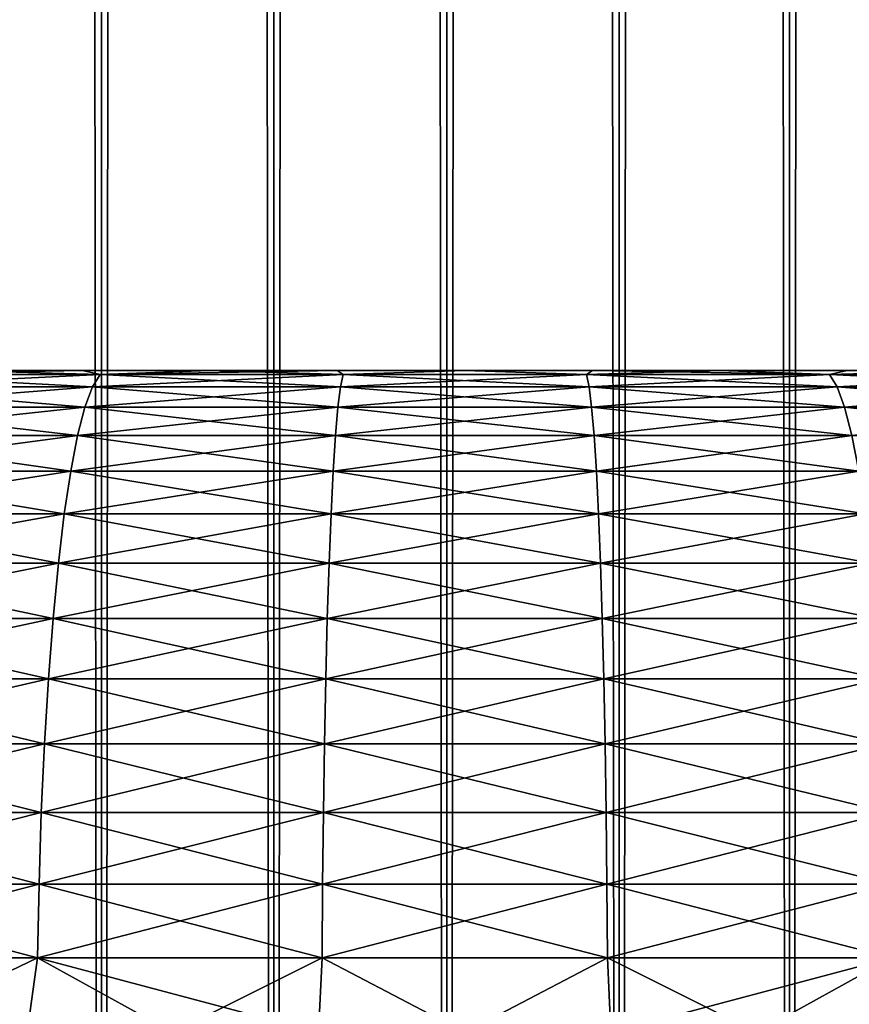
# Model space of a CAD drawing. Header units: millimetres. Extents: x -298 to 740, y 1361 to 2368.
# Tile 431 of 656: x -175.62 to -174.4, y 1452.17 to 1453.62. Entities that reach past the tile are written whole.
import ezdxf

# ---------------------------------------------------------------- set-up
doc = ezdxf.new("R2010")
doc.units = ezdxf.units.MM
doc.header["$LTSCALE"] = 33.374815
for name, color, linetype in [('162', 7, 'CONTINUOUS'), ('163', 7, 'CONTINUOUS'), ('166', 7, 'CONTINUOUS'), ('176', 7, 'CONTINUOUS'), ('177', 7, 'CONTINUOUS')]:
    doc.layers.add(name, color=color, linetype=linetype)

msp = doc.modelspace()

# ---------------------------------------------------------------- linework, layer by layer
at = {"layer": '162', "color": 7, "linetype": 'CONTINUOUS'}
for points in [[(-175.5045, 1663.4366, 2.9757), (-175.7555, 1663.4366, 2.9327), (-175.5045, 1445.4366, 2.9757), (-175.5045, 1663.4366, 2.9757)], [(-175.5045, 1445.4366, 2.9757), (-175.7555, 1663.4366, 2.9327), (-175.7555, 1445.4366, 2.9327), (-175.5045, 1445.4366, 2.9757)], [(-175.2508, 1663.4366, 2.9973), (-175.5045, 1663.4366, 2.9757), (-175.2508, 1445.4366, 2.9973), (-175.2508, 1663.4366, 2.9973)], [(-175.2508, 1445.4366, 2.9973), (-175.5045, 1663.4366, 2.9757), (-175.5045, 1445.4366, 2.9757), (-175.2508, 1445.4366, 2.9973)], [(-174.9961, 1663.4366, 2.9973), (-175.2508, 1663.4366, 2.9973), (-174.9961, 1445.4366, 2.9973), (-174.9961, 1663.4366, 2.9973)], [(-174.9961, 1445.4366, 2.9973), (-175.2508, 1663.4366, 2.9973), (-175.2508, 1445.4366, 2.9973), (-174.9961, 1445.4366, 2.9973)], [(-174.7424, 1663.4366, 2.9757), (-174.9961, 1663.4366, 2.9973), (-174.7424, 1445.4366, 2.9757), (-174.7424, 1663.4366, 2.9757)], [(-174.7424, 1445.4366, 2.9757), (-174.9961, 1663.4366, 2.9973), (-174.9961, 1445.4366, 2.9973), (-174.7424, 1445.4366, 2.9757)], [(-174.4914, 1663.4366, 2.9327), (-174.7424, 1663.4366, 2.9757), (-174.4914, 1445.4366, 2.9327), (-174.4914, 1663.4366, 2.9327)], [(-174.4914, 1445.4366, 2.9327), (-174.7424, 1663.4366, 2.9757), (-174.7424, 1445.4366, 2.9757), (-174.4914, 1445.4366, 2.9327)], [(-174.245, 1663.4366, 2.8685), (-174.4914, 1663.4366, 2.9327), (-174.245, 1445.4366, 2.8685), (-174.245, 1663.4366, 2.8685)], [(-174.245, 1445.4366, 2.8685), (-174.4914, 1663.4366, 2.9327), (-174.4914, 1445.4366, 2.9327), (-174.245, 1445.4366, 2.8685)]]:
    msp.add_3dface(points, dxfattribs=at)
at = {"layer": '163', "color": 7, "linetype": 'CONTINUOUS'}
for points in [[(-175.7555, 1663.4366, -2.9327), (-175.5045, 1663.4366, -2.9757), (-175.7555, 1445.4366, -2.9327), (-175.7555, 1663.4366, -2.9327)], [(-175.7555, 1445.4366, -2.9327), (-175.5045, 1663.4366, -2.9757), (-175.5045, 1445.4366, -2.9757), (-175.7555, 1445.4366, -2.9327)], [(-175.5045, 1663.4366, -2.9757), (-175.2508, 1663.4366, -2.9973), (-175.5045, 1445.4366, -2.9757), (-175.5045, 1663.4366, -2.9757)], [(-175.5045, 1445.4366, -2.9757), (-175.2508, 1663.4366, -2.9973), (-175.2508, 1445.4366, -2.9973), (-175.5045, 1445.4366, -2.9757)], [(-175.2508, 1663.4366, -2.9973), (-174.9961, 1663.4366, -2.9973), (-175.2508, 1445.4366, -2.9973), (-175.2508, 1663.4366, -2.9973)], [(-175.2508, 1445.4366, -2.9973), (-174.9961, 1663.4366, -2.9973), (-174.9961, 1445.4366, -2.9973), (-175.2508, 1445.4366, -2.9973)], [(-174.9961, 1663.4366, -2.9973), (-174.7424, 1663.4366, -2.9757), (-174.9961, 1445.4366, -2.9973), (-174.9961, 1663.4366, -2.9973)], [(-174.9961, 1445.4366, -2.9973), (-174.7424, 1663.4366, -2.9757), (-174.7424, 1445.4366, -2.9757), (-174.9961, 1445.4366, -2.9973)], [(-174.7424, 1663.4366, -2.9757), (-174.4914, 1663.4366, -2.9327), (-174.7424, 1445.4366, -2.9757), (-174.7424, 1663.4366, -2.9757)], [(-174.7424, 1445.4366, -2.9757), (-174.4914, 1663.4366, -2.9327), (-174.4914, 1445.4366, -2.9327), (-174.7424, 1445.4366, -2.9757)], [(-174.4914, 1663.4366, -2.9327), (-174.245, 1663.4366, -2.8685), (-174.4914, 1445.4366, -2.9327), (-174.4914, 1663.4366, -2.9327)], [(-174.4914, 1445.4366, -2.9327), (-174.245, 1663.4366, -2.8685), (-174.245, 1445.4366, -2.8685), (-174.4914, 1445.4366, -2.9327)]]:
    msp.add_3dface(points, dxfattribs=at)
at = {"layer": '166', "color": 7, "linetype": 'CONTINUOUS'}
for points in [[(-177.6435, 1453.1, -4.2555), (-177.8008, 1453.1, -4.1525), (-175.3038, 1453.1, -4.2457), (-177.6435, 1453.1, -4.2555)], [(-175.3038, 1453.1, -4.2457), (-177.8008, 1453.1, -4.1525), (-175.6358, 1453.1, -4.2064), (-175.3038, 1453.1, -4.2457)], [(-177.4826, 1453.1, -4.3525), (-177.6435, 1453.1, -4.2555), (-172.4566, 1453.1, -4.3525), (-177.4826, 1453.1, -4.3525)], [(-172.4566, 1453.1, -4.3525), (-177.6435, 1453.1, -4.2555), (-174.9696, 1453.1, -4.2588), (-172.4566, 1453.1, -4.3525)], [(-174.9696, 1453.1, -4.2588), (-177.6435, 1453.1, -4.2555), (-175.3038, 1453.1, -4.2457), (-174.9696, 1453.1, -4.2588)], [(-177.6435, 1453.1, 4.2555), (-177.4826, 1453.1, 4.3525), (-174.9696, 1453.1, 4.2588), (-177.6435, 1453.1, 4.2555)], [(-175.6358, 1453.1, 4.2064), (-177.6435, 1453.1, 4.2555), (-175.3038, 1453.1, 4.2457), (-175.6358, 1453.1, 4.2064)], [(-175.3038, 1453.1, 4.2457), (-177.6435, 1453.1, 4.2555), (-174.9696, 1453.1, 4.2588), (-175.3038, 1453.1, 4.2457)], [(-177.3181, 1453.1, -4.4434), (-177.4826, 1453.1, -4.3525), (-172.6212, 1453.1, -4.4434), (-177.3181, 1453.1, -4.4434)], [(-172.6212, 1453.1, -4.4434), (-177.4826, 1453.1, -4.3525), (-172.4566, 1453.1, -4.3525), (-172.6212, 1453.1, -4.4434)], [(-172.4566, 1453.1, 4.3525), (-172.2957, 1453.1, 4.2555), (-177.4826, 1453.1, 4.3525), (-172.4566, 1453.1, 4.3525)], [(-177.4826, 1453.1, 4.3525), (-172.2957, 1453.1, 4.2555), (-174.9696, 1453.1, 4.2588), (-177.4826, 1453.1, 4.3525)], [(-177.3181, 1453.1, 4.4434), (-172.4566, 1453.1, 4.3525), (-177.4826, 1453.1, 4.3525), (-177.3181, 1453.1, 4.4434)], [(-177.1503, 1453.1, -4.5281), (-177.3181, 1453.1, -4.4434), (-172.789, 1453.1, -4.5281), (-177.1503, 1453.1, -4.5281)], [(-172.789, 1453.1, -4.5281), (-177.3181, 1453.1, -4.4434), (-172.6212, 1453.1, -4.4434), (-172.789, 1453.1, -4.5281)], [(-172.6212, 1453.1, 4.4434), (-172.4566, 1453.1, 4.3525), (-177.3181, 1453.1, 4.4434), (-172.6212, 1453.1, 4.4434)], [(-177.1503, 1453.1, 4.5281), (-172.6212, 1453.1, 4.4434), (-177.3181, 1453.1, 4.4434), (-177.1503, 1453.1, 4.5281)], [(-176.9794, 1453.1, -4.6065), (-177.1503, 1453.1, -4.5281), (-172.9598, 1453.1, -4.6065), (-176.9794, 1453.1, -4.6065)], [(-172.9598, 1453.1, -4.6065), (-177.1503, 1453.1, -4.5281), (-172.789, 1453.1, -4.5281), (-172.9598, 1453.1, -4.6065)], [(-172.789, 1453.1, 4.5281), (-172.6212, 1453.1, 4.4434), (-177.1503, 1453.1, 4.5281), (-172.789, 1453.1, 4.5281)], [(-176.9794, 1453.1, 4.6065), (-172.789, 1453.1, 4.5281), (-177.1503, 1453.1, 4.5281), (-176.9794, 1453.1, 4.6065)], [(-176.8058, 1453.1, -4.6784), (-176.9794, 1453.1, -4.6065), (-173.1334, 1453.1, -4.6784), (-176.8058, 1453.1, -4.6784)], [(-173.1334, 1453.1, -4.6784), (-176.9794, 1453.1, -4.6065), (-172.9598, 1453.1, -4.6065), (-173.1334, 1453.1, -4.6784)], [(-172.9598, 1453.1, 4.6065), (-172.789, 1453.1, 4.5281), (-176.9794, 1453.1, 4.6065), (-172.9598, 1453.1, 4.6065)], [(-176.8058, 1453.1, 4.6784), (-172.9598, 1453.1, 4.6065), (-176.9794, 1453.1, 4.6065), (-176.8058, 1453.1, 4.6784)], [(-176.6296, 1453.1, -4.7438), (-176.8058, 1453.1, -4.6784), (-173.3097, 1453.1, -4.7438), (-176.6296, 1453.1, -4.7438)], [(-173.3097, 1453.1, -4.7438), (-176.8058, 1453.1, -4.6784), (-173.1334, 1453.1, -4.6784), (-173.3097, 1453.1, -4.7438)], [(-173.1334, 1453.1, 4.6784), (-172.9598, 1453.1, 4.6065), (-176.8058, 1453.1, 4.6784), (-173.1334, 1453.1, 4.6784)], [(-176.6296, 1453.1, 4.7438), (-173.1334, 1453.1, 4.6784), (-176.8058, 1453.1, 4.6784), (-176.6296, 1453.1, 4.7438)], [(-176.451, 1453.1, -4.8026), (-176.6296, 1453.1, -4.7438), (-173.4882, 1453.1, -4.8026), (-176.451, 1453.1, -4.8026)], [(-173.4882, 1453.1, -4.8026), (-176.6296, 1453.1, -4.7438), (-173.3097, 1453.1, -4.7438), (-173.4882, 1453.1, -4.8026)], [(-173.3097, 1453.1, 4.7438), (-173.1334, 1453.1, 4.6784), (-176.6296, 1453.1, 4.7438), (-173.3097, 1453.1, 4.7438)], [(-176.451, 1453.1, 4.8026), (-173.3097, 1453.1, 4.7438), (-176.6296, 1453.1, 4.7438), (-176.451, 1453.1, 4.8026)], [(-176.2704, 1453.1, -4.8546), (-176.451, 1453.1, -4.8026), (-173.6688, 1453.1, -4.8546), (-176.2704, 1453.1, -4.8546)], [(-173.6688, 1453.1, -4.8546), (-176.451, 1453.1, -4.8026), (-173.4882, 1453.1, -4.8026), (-173.6688, 1453.1, -4.8546)], [(-173.4882, 1453.1, 4.8026), (-173.3097, 1453.1, 4.7438), (-176.451, 1453.1, 4.8026), (-173.4882, 1453.1, 4.8026)], [(-176.2704, 1453.1, 4.8546), (-173.4882, 1453.1, 4.8026), (-176.451, 1453.1, 4.8026), (-176.2704, 1453.1, 4.8546)], [(-176.088, 1453.1, -4.8998), (-176.2704, 1453.1, -4.8546), (-173.8512, 1453.1, -4.8998), (-176.088, 1453.1, -4.8998)], [(-173.8512, 1453.1, -4.8998), (-176.2704, 1453.1, -4.8546), (-173.6688, 1453.1, -4.8546), (-173.8512, 1453.1, -4.8998)], [(-173.6688, 1453.1, 4.8546), (-173.4882, 1453.1, 4.8026), (-176.2704, 1453.1, 4.8546), (-173.6688, 1453.1, 4.8546)], [(-176.088, 1453.1, 4.8998), (-173.6688, 1453.1, 4.8546), (-176.2704, 1453.1, 4.8546), (-176.088, 1453.1, 4.8998)], [(-175.904, 1453.1, -4.9382), (-176.088, 1453.1, -4.8998), (-174.0352, 1453.1, -4.9382), (-175.904, 1453.1, -4.9382)], [(-174.0352, 1453.1, -4.9382), (-176.088, 1453.1, -4.8998), (-173.8512, 1453.1, -4.8998), (-174.0352, 1453.1, -4.9382)], [(-173.8512, 1453.1, 4.8998), (-173.6688, 1453.1, 4.8546), (-176.088, 1453.1, 4.8998), (-173.8512, 1453.1, 4.8998)], [(-175.904, 1453.1, 4.9382), (-173.8512, 1453.1, 4.8998), (-176.088, 1453.1, 4.8998), (-175.904, 1453.1, 4.9382)], [(-175.7187, 1453.1, -4.9697), (-175.904, 1453.1, -4.9382), (-174.2205, 1453.1, -4.9697), (-175.7187, 1453.1, -4.9697)], [(-174.2205, 1453.1, -4.9697), (-175.904, 1453.1, -4.9382), (-174.0352, 1453.1, -4.9382), (-174.2205, 1453.1, -4.9697)], [(-174.0352, 1453.1, 4.9382), (-173.8512, 1453.1, 4.8998), (-175.904, 1453.1, 4.9382), (-174.0352, 1453.1, 4.9382)], [(-175.7187, 1453.1, 4.9697), (-174.0352, 1453.1, 4.9382), (-175.904, 1453.1, 4.9382), (-175.7187, 1453.1, 4.9697)], [(-175.5323, 1453.1, -4.9942), (-175.7187, 1453.1, -4.9697), (-174.4069, 1453.1, -4.9942), (-175.5323, 1453.1, -4.9942)], [(-174.4069, 1453.1, -4.9942), (-175.7187, 1453.1, -4.9697), (-174.2205, 1453.1, -4.9697), (-174.4069, 1453.1, -4.9942)], [(-174.2205, 1453.1, 4.9697), (-174.0352, 1453.1, 4.9382), (-175.7187, 1453.1, 4.9697), (-174.2205, 1453.1, 4.9697)], [(-175.5323, 1453.1, 4.9942), (-174.2205, 1453.1, 4.9697), (-175.7187, 1453.1, 4.9697), (-175.5323, 1453.1, 4.9942)], [(-175.3452, 1453.1, -5.0118), (-175.5323, 1453.1, -4.9942), (-174.594, 1453.1, -5.0118), (-175.3452, 1453.1, -5.0118)], [(-174.594, 1453.1, -5.0118), (-175.5323, 1453.1, -4.9942), (-174.4069, 1453.1, -4.9942), (-174.594, 1453.1, -5.0118)], [(-174.4069, 1453.1, 4.9942), (-174.2205, 1453.1, 4.9697), (-175.5323, 1453.1, 4.9942), (-174.4069, 1453.1, 4.9942)], [(-175.3452, 1453.1, 5.0118), (-174.4069, 1453.1, 4.9942), (-175.5323, 1453.1, 4.9942), (-175.3452, 1453.1, 5.0118)], [(-175.1575, 1453.1, -5.0223), (-175.3452, 1453.1, -5.0118), (-174.7817, 1453.1, -5.0223), (-175.1575, 1453.1, -5.0223)], [(-174.7817, 1453.1, -5.0223), (-175.3452, 1453.1, -5.0118), (-174.594, 1453.1, -5.0118), (-174.7817, 1453.1, -5.0223)], [(-174.594, 1453.1, 5.0118), (-174.4069, 1453.1, 4.9942), (-175.3452, 1453.1, 5.0118), (-174.594, 1453.1, 5.0118)], [(-175.1575, 1453.1, 5.0223), (-174.594, 1453.1, 5.0118), (-175.3452, 1453.1, 5.0118), (-175.1575, 1453.1, 5.0223)], [(-174.9696, 1453.1, -5.0258), (-175.1575, 1453.1, -5.0223), (-174.7817, 1453.1, -5.0223), (-174.9696, 1453.1, -5.0258)], [(-174.7817, 1453.1, 5.0223), (-174.594, 1453.1, 5.0118), (-175.1575, 1453.1, 5.0223), (-174.7817, 1453.1, 5.0223)], [(-174.9696, 1453.1, 5.0258), (-174.7817, 1453.1, 5.0223), (-175.1575, 1453.1, 5.0223), (-174.9696, 1453.1, 5.0258)], [(-172.2957, 1453.1, -4.2555), (-172.4566, 1453.1, -4.3525), (-174.9696, 1453.1, -4.2588), (-172.2957, 1453.1, -4.2555)], [(-174.6355, 1453.1, -4.2457), (-172.2957, 1453.1, -4.2555), (-174.9696, 1453.1, -4.2588), (-174.6355, 1453.1, -4.2457)], [(-174.9696, 1453.1, 4.2588), (-172.2957, 1453.1, 4.2555), (-174.6355, 1453.1, 4.2457), (-174.9696, 1453.1, 4.2588)], [(-174.3034, 1453.1, -4.2064), (-172.2957, 1453.1, -4.2555), (-174.6355, 1453.1, -4.2457), (-174.3034, 1453.1, -4.2064)], [(-172.2957, 1453.1, 4.2555), (-172.1384, 1453.1, 4.1525), (-174.6355, 1453.1, 4.2457), (-172.2957, 1453.1, 4.2555)], [(-174.6355, 1453.1, 4.2457), (-172.1384, 1453.1, 4.1525), (-174.3034, 1453.1, 4.2064), (-174.6355, 1453.1, 4.2457)]]:
    msp.add_3dface(points, dxfattribs=at)
at = {"layer": '176', "color": 7, "linetype": 'CONTINUOUS'}
for points in [[(-175.7187, 1453.1, -4.9697), (-175.5323, 1453.1, -4.9942), (-175.8612, 1453.0941, -5.0566), (-175.7187, 1453.1, -4.9697)], [(-175.8612, 1453.0941, -5.0566), (-175.5323, 1453.1, -4.9942), (-175.5063, 1453.0941, -5.1065), (-175.8612, 1453.0941, -5.0566)], [(-175.5323, 1453.1, -4.9942), (-175.3452, 1453.1, -5.0118), (-175.5063, 1453.0941, -5.1065), (-175.5323, 1453.1, -4.9942)], [(-175.3452, 1453.1, -5.0118), (-175.1575, 1453.1, -5.0223), (-175.5063, 1453.0941, -5.1065), (-175.3452, 1453.1, -5.0118)], [(-175.5063, 1453.0941, -5.1065), (-175.1575, 1453.1, -5.0223), (-175.1488, 1453.0941, -5.1315), (-175.5063, 1453.0941, -5.1065)], [(-175.1575, 1453.1, -5.0223), (-174.9696, 1453.1, -5.0258), (-175.1488, 1453.0941, -5.1315), (-175.1575, 1453.1, -5.0223)], [(-175.1488, 1453.0941, -5.1315), (-174.9696, 1453.1, -5.0258), (-174.7904, 1453.0941, -5.1315), (-175.1488, 1453.0941, -5.1315)], [(-174.9696, 1453.1, -5.0258), (-174.7817, 1453.1, -5.0223), (-174.7904, 1453.0941, -5.1315), (-174.9696, 1453.1, -5.0258)], [(-174.7817, 1453.1, -5.0223), (-174.594, 1453.1, -5.0118), (-174.7904, 1453.0941, -5.1315), (-174.7817, 1453.1, -5.0223)], [(-174.7904, 1453.0941, -5.1315), (-174.594, 1453.1, -5.0118), (-174.4329, 1453.0941, -5.1065), (-174.7904, 1453.0941, -5.1315)], [(-174.594, 1453.1, -5.0118), (-174.4069, 1453.1, -4.9942), (-174.4329, 1453.0941, -5.1065), (-174.594, 1453.1, -5.0118)], [(-174.4069, 1453.1, -4.9942), (-174.2205, 1453.1, -4.9697), (-174.4329, 1453.0941, -5.1065), (-174.4069, 1453.1, -4.9942)], [(-174.4329, 1453.0941, -5.1065), (-174.2205, 1453.1, -4.9697), (-174.078, 1453.0941, -5.0566), (-174.4329, 1453.0941, -5.1065)], [(-175.8612, 1453.0941, -5.0566), (-175.5063, 1453.0941, -5.1065), (-175.8801, 1453.076, -5.1639), (-175.8612, 1453.0941, -5.0566)], [(-175.8801, 1453.076, -5.1639), (-175.5063, 1453.0941, -5.1065), (-175.5177, 1453.076, -5.2148), (-175.8801, 1453.076, -5.1639)], [(-175.5063, 1453.0941, -5.1065), (-175.1488, 1453.0941, -5.1315), (-175.5177, 1453.076, -5.2148), (-175.5063, 1453.0941, -5.1065)], [(-175.5177, 1453.076, -5.2148), (-175.1488, 1453.0941, -5.1315), (-175.1526, 1453.076, -5.2403), (-175.5177, 1453.076, -5.2148)], [(-175.1488, 1453.0941, -5.1315), (-174.7904, 1453.0941, -5.1315), (-175.1526, 1453.076, -5.2403), (-175.1488, 1453.0941, -5.1315)], [(-175.1526, 1453.076, -5.2403), (-174.7904, 1453.0941, -5.1315), (-174.7866, 1453.076, -5.2403), (-175.1526, 1453.076, -5.2403)], [(-174.7904, 1453.0941, -5.1315), (-174.4329, 1453.0941, -5.1065), (-174.7866, 1453.076, -5.2403), (-174.7904, 1453.0941, -5.1315)], [(-174.7866, 1453.076, -5.2403), (-174.4329, 1453.0941, -5.1065), (-174.4215, 1453.076, -5.2148), (-174.7866, 1453.076, -5.2403)], [(-174.4329, 1453.0941, -5.1065), (-174.078, 1453.0941, -5.0566), (-174.4215, 1453.076, -5.2148), (-174.4329, 1453.0941, -5.1065)], [(-174.4215, 1453.076, -5.2148), (-174.078, 1453.0941, -5.0566), (-174.0591, 1453.076, -5.1639), (-174.4215, 1453.076, -5.2148)], [(-175.8801, 1453.076, -5.1639), (-175.5177, 1453.076, -5.2148), (-175.8986, 1453.0461, -5.2685), (-175.8801, 1453.076, -5.1639)], [(-175.8986, 1453.0461, -5.2685), (-175.5177, 1453.076, -5.2148), (-175.5288, 1453.0461, -5.3205), (-175.8986, 1453.0461, -5.2685)], [(-175.5177, 1453.076, -5.2148), (-175.1526, 1453.076, -5.2403), (-175.5288, 1453.0461, -5.3205), (-175.5177, 1453.076, -5.2148)], [(-175.5288, 1453.0461, -5.3205), (-175.1526, 1453.076, -5.2403), (-175.1563, 1453.0461, -5.3465), (-175.5288, 1453.0461, -5.3205)], [(-175.1526, 1453.076, -5.2403), (-174.7866, 1453.076, -5.2403), (-175.1563, 1453.0461, -5.3465), (-175.1526, 1453.076, -5.2403)], [(-175.1563, 1453.0461, -5.3465), (-174.7866, 1453.076, -5.2403), (-174.7829, 1453.0461, -5.3465), (-175.1563, 1453.0461, -5.3465)], [(-174.7866, 1453.076, -5.2403), (-174.4215, 1453.076, -5.2148), (-174.7829, 1453.0461, -5.3465), (-174.7866, 1453.076, -5.2403)], [(-174.7829, 1453.0461, -5.3465), (-174.4215, 1453.076, -5.2148), (-174.4104, 1453.0461, -5.3205), (-174.7829, 1453.0461, -5.3465)], [(-174.4215, 1453.076, -5.2148), (-174.0591, 1453.076, -5.1639), (-174.4104, 1453.0461, -5.3205), (-174.4215, 1453.076, -5.2148)], [(-174.4104, 1453.0461, -5.3205), (-174.0591, 1453.076, -5.1639), (-174.0406, 1453.0461, -5.2685), (-174.4104, 1453.0461, -5.3205)], [(-175.8986, 1453.0461, -5.2685), (-175.5288, 1453.0461, -5.3205), (-175.9163, 1453.0046, -5.3692), (-175.8986, 1453.0461, -5.2685)], [(-175.9163, 1453.0046, -5.3692), (-175.5288, 1453.0461, -5.3205), (-175.5395, 1453.0046, -5.4222), (-175.9163, 1453.0046, -5.3692)], [(-175.5288, 1453.0461, -5.3205), (-175.1563, 1453.0461, -5.3465), (-175.5395, 1453.0046, -5.4222), (-175.5288, 1453.0461, -5.3205)], [(-175.5395, 1453.0046, -5.4222), (-175.1563, 1453.0461, -5.3465), (-175.1599, 1453.0046, -5.4488), (-175.5395, 1453.0046, -5.4222)], [(-175.1563, 1453.0461, -5.3465), (-174.7829, 1453.0461, -5.3465), (-175.1599, 1453.0046, -5.4488), (-175.1563, 1453.0461, -5.3465)], [(-175.1599, 1453.0046, -5.4488), (-174.7829, 1453.0461, -5.3465), (-174.7793, 1453.0046, -5.4488), (-175.1599, 1453.0046, -5.4488)], [(-174.7829, 1453.0461, -5.3465), (-174.4104, 1453.0461, -5.3205), (-174.7793, 1453.0046, -5.4488), (-174.7829, 1453.0461, -5.3465)], [(-174.7793, 1453.0046, -5.4488), (-174.4104, 1453.0461, -5.3205), (-174.3997, 1453.0046, -5.4222), (-174.7793, 1453.0046, -5.4488)], [(-174.4104, 1453.0461, -5.3205), (-174.0406, 1453.0461, -5.2685), (-174.3997, 1453.0046, -5.4222), (-174.4104, 1453.0461, -5.3205)], [(-175.9163, 1453.0046, -5.3692), (-175.5395, 1453.0046, -5.4222), (-175.9332, 1452.9521, -5.4649), (-175.9163, 1453.0046, -5.3692)], [(-175.9332, 1452.9521, -5.4649), (-175.5395, 1453.0046, -5.4222), (-175.5497, 1452.9521, -5.5188), (-175.9332, 1452.9521, -5.4649)], [(-175.5395, 1453.0046, -5.4222), (-175.1599, 1453.0046, -5.4488), (-175.5497, 1452.9521, -5.5188), (-175.5395, 1453.0046, -5.4222)], [(-175.5497, 1452.9521, -5.5188), (-175.1599, 1453.0046, -5.4488), (-175.1633, 1452.9521, -5.5458), (-175.5497, 1452.9521, -5.5188)], [(-175.1599, 1453.0046, -5.4488), (-174.7793, 1453.0046, -5.4488), (-175.1633, 1452.9521, -5.5458), (-175.1599, 1453.0046, -5.4488)], [(-175.1633, 1452.9521, -5.5458), (-174.7793, 1453.0046, -5.4488), (-174.7759, 1452.9521, -5.5458), (-175.1633, 1452.9521, -5.5458)], [(-174.7793, 1453.0046, -5.4488), (-174.3997, 1453.0046, -5.4222), (-174.7759, 1452.9521, -5.5458), (-174.7793, 1453.0046, -5.4488)], [(-174.7759, 1452.9521, -5.5458), (-174.3997, 1453.0046, -5.4222), (-174.3896, 1452.9521, -5.5188), (-174.7759, 1452.9521, -5.5458)], [(-175.9332, 1452.9521, -5.4649), (-175.5497, 1452.9521, -5.5188), (-175.949, 1452.8893, -5.5542), (-175.9332, 1452.9521, -5.4649)], [(-175.949, 1452.8893, -5.5542), (-175.5497, 1452.9521, -5.5188), (-175.5591, 1452.8893, -5.609), (-175.949, 1452.8893, -5.5542)], [(-175.5497, 1452.9521, -5.5188), (-175.1633, 1452.9521, -5.5458), (-175.5591, 1452.8893, -5.609), (-175.5497, 1452.9521, -5.5188)], [(-175.5591, 1452.8893, -5.609), (-175.1633, 1452.9521, -5.5458), (-175.1664, 1452.8893, -5.6365), (-175.5591, 1452.8893, -5.609)], [(-175.1633, 1452.9521, -5.5458), (-174.7759, 1452.9521, -5.5458), (-175.1664, 1452.8893, -5.6365), (-175.1633, 1452.9521, -5.5458)], [(-175.1664, 1452.8893, -5.6365), (-174.7759, 1452.9521, -5.5458), (-174.7728, 1452.8893, -5.6365), (-175.1664, 1452.8893, -5.6365)], [(-174.7759, 1452.9521, -5.5458), (-174.3896, 1452.9521, -5.5188), (-174.7728, 1452.8893, -5.6365), (-174.7759, 1452.9521, -5.5458)], [(-174.7728, 1452.8893, -5.6365), (-174.3896, 1452.9521, -5.5188), (-174.3801, 1452.8893, -5.609), (-174.7728, 1452.8893, -5.6365)], [(-175.949, 1452.8893, -5.5542), (-175.5591, 1452.8893, -5.609), (-175.9634, 1452.8168, -5.6362), (-175.949, 1452.8893, -5.5542)], [(-175.9634, 1452.8168, -5.6362), (-175.5591, 1452.8893, -5.609), (-175.5678, 1452.8168, -5.6918), (-175.9634, 1452.8168, -5.6362)], [(-175.5591, 1452.8893, -5.609), (-175.1664, 1452.8893, -5.6365), (-175.5678, 1452.8168, -5.6918), (-175.5591, 1452.8893, -5.609)], [(-175.5678, 1452.8168, -5.6918), (-175.1664, 1452.8893, -5.6365), (-175.1693, 1452.8168, -5.7197), (-175.5678, 1452.8168, -5.6918)], [(-175.1664, 1452.8893, -5.6365), (-174.7728, 1452.8893, -5.6365), (-175.1693, 1452.8168, -5.7197), (-175.1664, 1452.8893, -5.6365)], [(-175.1693, 1452.8168, -5.7197), (-174.7728, 1452.8893, -5.6365), (-174.7699, 1452.8168, -5.7197), (-175.1693, 1452.8168, -5.7197)], [(-174.7728, 1452.8893, -5.6365), (-174.3801, 1452.8893, -5.609), (-174.7699, 1452.8168, -5.7197), (-174.7728, 1452.8893, -5.6365)], [(-174.7699, 1452.8168, -5.7197), (-174.3801, 1452.8893, -5.609), (-174.3714, 1452.8168, -5.6918), (-174.7699, 1452.8168, -5.7197)], [(-175.9634, 1452.8168, -5.6362), (-175.5678, 1452.8168, -5.6918), (-175.9764, 1452.7355, -5.7098), (-175.9634, 1452.8168, -5.6362)], [(-175.9764, 1452.7355, -5.7098), (-175.5678, 1452.8168, -5.6918), (-175.5757, 1452.7355, -5.7661), (-175.9764, 1452.7355, -5.7098)], [(-175.5678, 1452.8168, -5.6918), (-175.1693, 1452.8168, -5.7197), (-175.5757, 1452.7355, -5.7661), (-175.5678, 1452.8168, -5.6918)], [(-175.5757, 1452.7355, -5.7661), (-175.1693, 1452.8168, -5.7197), (-175.172, 1452.7355, -5.7944), (-175.5757, 1452.7355, -5.7661)], [(-175.1693, 1452.8168, -5.7197), (-174.7699, 1452.8168, -5.7197), (-175.172, 1452.7355, -5.7944), (-175.1693, 1452.8168, -5.7197)], [(-175.172, 1452.7355, -5.7944), (-174.7699, 1452.8168, -5.7197), (-174.7673, 1452.7355, -5.7944), (-175.172, 1452.7355, -5.7944)], [(-174.7699, 1452.8168, -5.7197), (-174.3714, 1452.8168, -5.6918), (-174.7673, 1452.7355, -5.7944), (-174.7699, 1452.8168, -5.7197)], [(-174.7673, 1452.7355, -5.7944), (-174.3714, 1452.8168, -5.6918), (-174.3636, 1452.7355, -5.7661), (-174.7673, 1452.7355, -5.7944)], [(-175.9764, 1452.7355, -5.7098), (-175.5757, 1452.7355, -5.7661), (-175.9877, 1452.6466, -5.7742), (-175.9764, 1452.7355, -5.7098)], [(-175.9877, 1452.6466, -5.7742), (-175.5757, 1452.7355, -5.7661), (-175.5825, 1452.6466, -5.8311), (-175.9877, 1452.6466, -5.7742)], [(-175.5757, 1452.7355, -5.7661), (-175.172, 1452.7355, -5.7944), (-175.5825, 1452.6466, -5.8311), (-175.5757, 1452.7355, -5.7661)], [(-175.5825, 1452.6466, -5.8311), (-175.172, 1452.7355, -5.7944), (-175.1742, 1452.6466, -5.8597), (-175.5825, 1452.6466, -5.8311)], [(-175.172, 1452.7355, -5.7944), (-174.7673, 1452.7355, -5.7944), (-175.1742, 1452.6466, -5.8597), (-175.172, 1452.7355, -5.7944)], [(-175.1742, 1452.6466, -5.8597), (-174.7673, 1452.7355, -5.7944), (-174.765, 1452.6466, -5.8597), (-175.1742, 1452.6466, -5.8597)], [(-174.7673, 1452.7355, -5.7944), (-174.3636, 1452.7355, -5.7661), (-174.765, 1452.6466, -5.8597), (-174.7673, 1452.7355, -5.7944)], [(-174.765, 1452.6466, -5.8597), (-174.3636, 1452.7355, -5.7661), (-174.3567, 1452.6466, -5.8311), (-174.765, 1452.6466, -5.8597)], [(-175.9877, 1452.6466, -5.7742), (-175.5825, 1452.6466, -5.8311), (-175.9973, 1452.551, -5.8285), (-175.9877, 1452.6466, -5.7742)], [(-175.9973, 1452.551, -5.8285), (-175.5825, 1452.6466, -5.8311), (-175.5882, 1452.551, -5.886), (-175.9973, 1452.551, -5.8285)], [(-175.5825, 1452.6466, -5.8311), (-175.1742, 1452.6466, -5.8597), (-175.5882, 1452.551, -5.886), (-175.5825, 1452.6466, -5.8311)], [(-175.5882, 1452.551, -5.886), (-175.1742, 1452.6466, -5.8597), (-175.1762, 1452.551, -5.9148), (-175.5882, 1452.551, -5.886)], [(-175.1742, 1452.6466, -5.8597), (-174.765, 1452.6466, -5.8597), (-175.1762, 1452.551, -5.9148), (-175.1742, 1452.6466, -5.8597)], [(-175.1762, 1452.551, -5.9148), (-174.765, 1452.6466, -5.8597), (-174.7631, 1452.551, -5.9148), (-175.1762, 1452.551, -5.9148)], [(-174.765, 1452.6466, -5.8597), (-174.3567, 1452.6466, -5.8311), (-174.7631, 1452.551, -5.9148), (-174.765, 1452.6466, -5.8597)], [(-174.7631, 1452.551, -5.9148), (-174.3567, 1452.6466, -5.8311), (-174.351, 1452.551, -5.886), (-174.7631, 1452.551, -5.9148)], [(-175.9973, 1452.551, -5.8285), (-175.5882, 1452.551, -5.886), (-176.005, 1452.4498, -5.8721), (-175.9973, 1452.551, -5.8285)], [(-176.005, 1452.4498, -5.8721), (-175.5882, 1452.551, -5.886), (-175.5929, 1452.4498, -5.93), (-176.005, 1452.4498, -5.8721)], [(-175.5882, 1452.551, -5.886), (-175.1762, 1452.551, -5.9148), (-175.5929, 1452.4498, -5.93), (-175.5882, 1452.551, -5.886)], [(-175.5929, 1452.4498, -5.93), (-175.1762, 1452.551, -5.9148), (-175.1777, 1452.4498, -5.959), (-175.5929, 1452.4498, -5.93)], [(-175.1762, 1452.551, -5.9148), (-174.7631, 1452.551, -5.9148), (-175.1777, 1452.4498, -5.959), (-175.1762, 1452.551, -5.9148)], [(-175.1777, 1452.4498, -5.959), (-174.7631, 1452.551, -5.9148), (-174.7615, 1452.4498, -5.959), (-175.1777, 1452.4498, -5.959)], [(-174.7631, 1452.551, -5.9148), (-174.351, 1452.551, -5.886), (-174.7615, 1452.4498, -5.959), (-174.7631, 1452.551, -5.9148)], [(-174.7615, 1452.4498, -5.959), (-174.351, 1452.551, -5.886), (-174.3463, 1452.4498, -5.93), (-174.7615, 1452.4498, -5.959)], [(-176.005, 1452.4498, -5.8721), (-175.5929, 1452.4498, -5.93), (-176.0107, 1452.3444, -5.9044), (-176.005, 1452.4498, -5.8721)], [(-176.0107, 1452.3444, -5.9044), (-175.5929, 1452.4498, -5.93), (-175.5963, 1452.3444, -5.9627), (-176.0107, 1452.3444, -5.9044)], [(-175.5929, 1452.4498, -5.93), (-175.1777, 1452.4498, -5.959), (-175.5963, 1452.3444, -5.9627), (-175.5929, 1452.4498, -5.93)], [(-175.5963, 1452.3444, -5.9627), (-175.1777, 1452.4498, -5.959), (-175.1788, 1452.3444, -5.9919), (-175.5963, 1452.3444, -5.9627)], [(-175.1777, 1452.4498, -5.959), (-174.7615, 1452.4498, -5.959), (-175.1788, 1452.3444, -5.9919), (-175.1777, 1452.4498, -5.959)], [(-175.1788, 1452.3444, -5.9919), (-174.7615, 1452.4498, -5.959), (-174.7604, 1452.3444, -5.9919), (-175.1788, 1452.3444, -5.9919)], [(-174.7615, 1452.4498, -5.959), (-174.3463, 1452.4498, -5.93), (-174.7604, 1452.3444, -5.9919), (-174.7615, 1452.4498, -5.959)], [(-174.7604, 1452.3444, -5.9919), (-174.3463, 1452.4498, -5.93), (-174.3429, 1452.3444, -5.9627), (-174.7604, 1452.3444, -5.9919)], [(-176.0107, 1452.3444, -5.9044), (-175.5963, 1452.3444, -5.9627), (-176.0144, 1452.2361, -5.9251), (-176.0107, 1452.3444, -5.9044)], [(-176.0144, 1452.2361, -5.9251), (-175.5963, 1452.3444, -5.9627), (-175.5985, 1452.2361, -5.9836), (-176.0144, 1452.2361, -5.9251)], [(-175.5963, 1452.3444, -5.9627), (-175.1788, 1452.3444, -5.9919), (-175.5985, 1452.2361, -5.9836), (-175.5963, 1452.3444, -5.9627)], [(-175.5985, 1452.2361, -5.9836), (-175.1788, 1452.3444, -5.9919), (-175.1796, 1452.2361, -6.0129), (-175.5985, 1452.2361, -5.9836)], [(-175.1788, 1452.3444, -5.9919), (-174.7604, 1452.3444, -5.9919), (-175.1796, 1452.2361, -6.0129), (-175.1788, 1452.3444, -5.9919)], [(-175.1796, 1452.2361, -6.0129), (-174.7604, 1452.3444, -5.9919), (-174.7596, 1452.2361, -6.0129), (-175.1796, 1452.2361, -6.0129)], [(-174.7604, 1452.3444, -5.9919), (-174.3429, 1452.3444, -5.9627), (-174.7596, 1452.2361, -6.0129), (-174.7604, 1452.3444, -5.9919)], [(-174.7596, 1452.2361, -6.0129), (-174.3429, 1452.3444, -5.9627), (-174.3407, 1452.2361, -5.9836), (-174.7596, 1452.2361, -6.0129)], [(-175.8271, 1452.1262, -5.9642), (-176.0144, 1452.2361, -5.9251), (-175.5985, 1452.2361, -5.9836), (-175.8271, 1452.1262, -5.9642)], [(-175.6137, 1452.1262, -5.991), (-175.8271, 1452.1262, -5.9642), (-175.5985, 1452.2361, -5.9836), (-175.6137, 1452.1262, -5.991)], [(-175.3995, 1452.1262, -6.0101), (-175.6137, 1452.1262, -5.991), (-175.5985, 1452.2361, -5.9836), (-175.3995, 1452.1262, -6.0101)], [(-175.3995, 1452.1262, -6.0101), (-175.5985, 1452.2361, -5.9836), (-175.1796, 1452.2361, -6.0129), (-175.3995, 1452.1262, -6.0101)], [(-175.1847, 1452.1262, -6.0217), (-175.3995, 1452.1262, -6.0101), (-175.1796, 1452.2361, -6.0129), (-175.1847, 1452.1262, -6.0217)], [(-174.9696, 1452.1262, -6.0255), (-175.1847, 1452.1262, -6.0217), (-175.1796, 1452.2361, -6.0129), (-174.9696, 1452.1262, -6.0255)], [(-174.9696, 1452.1262, -6.0255), (-175.1796, 1452.2361, -6.0129), (-174.7596, 1452.2361, -6.0129), (-174.9696, 1452.1262, -6.0255)], [(-174.7545, 1452.1262, -6.0217), (-174.9696, 1452.1262, -6.0255), (-174.7596, 1452.2361, -6.0129), (-174.7545, 1452.1262, -6.0217)], [(-174.7545, 1452.1262, -6.0217), (-174.7596, 1452.2361, -6.0129), (-174.3407, 1452.2361, -5.9836), (-174.7545, 1452.1262, -6.0217)], [(-174.5398, 1452.1262, -6.0101), (-174.7545, 1452.1262, -6.0217), (-174.3407, 1452.2361, -5.9836), (-174.5398, 1452.1262, -6.0101)], [(-174.3255, 1452.1262, -5.991), (-174.5398, 1452.1262, -6.0101), (-174.3407, 1452.2361, -5.9836), (-174.3255, 1452.1262, -5.991)]]:
    msp.add_3dface(points, dxfattribs=at)
at = {"layer": '177', "color": 7, "linetype": 'CONTINUOUS'}
for points in [[(-175.5063, 1453.0941, 5.1065), (-175.7187, 1453.1, 4.9697), (-175.8612, 1453.0941, 5.0566), (-175.5063, 1453.0941, 5.1065)], [(-175.5323, 1453.1, 4.9942), (-175.7187, 1453.1, 4.9697), (-175.5063, 1453.0941, 5.1065), (-175.5323, 1453.1, 4.9942)], [(-175.3452, 1453.1, 5.0118), (-175.5323, 1453.1, 4.9942), (-175.5063, 1453.0941, 5.1065), (-175.3452, 1453.1, 5.0118)], [(-175.1488, 1453.0941, 5.1315), (-175.3452, 1453.1, 5.0118), (-175.5063, 1453.0941, 5.1065), (-175.1488, 1453.0941, 5.1315)], [(-175.1575, 1453.1, 5.0223), (-175.3452, 1453.1, 5.0118), (-175.1488, 1453.0941, 5.1315), (-175.1575, 1453.1, 5.0223)], [(-174.9696, 1453.1, 5.0258), (-175.1575, 1453.1, 5.0223), (-175.1488, 1453.0941, 5.1315), (-174.9696, 1453.1, 5.0258)], [(-174.7904, 1453.0941, 5.1315), (-174.9696, 1453.1, 5.0258), (-175.1488, 1453.0941, 5.1315), (-174.7904, 1453.0941, 5.1315)], [(-174.7817, 1453.1, 5.0223), (-174.9696, 1453.1, 5.0258), (-174.7904, 1453.0941, 5.1315), (-174.7817, 1453.1, 5.0223)], [(-174.4329, 1453.0941, 5.1065), (-174.7817, 1453.1, 5.0223), (-174.7904, 1453.0941, 5.1315), (-174.4329, 1453.0941, 5.1065)], [(-174.594, 1453.1, 5.0118), (-174.7817, 1453.1, 5.0223), (-174.4329, 1453.0941, 5.1065), (-174.594, 1453.1, 5.0118)], [(-174.4069, 1453.1, 4.9942), (-174.594, 1453.1, 5.0118), (-174.4329, 1453.0941, 5.1065), (-174.4069, 1453.1, 4.9942)], [(-174.078, 1453.0941, 5.0566), (-174.4069, 1453.1, 4.9942), (-174.4329, 1453.0941, 5.1065), (-174.078, 1453.0941, 5.0566)], [(-174.2205, 1453.1, 4.9697), (-174.4069, 1453.1, 4.9942), (-174.078, 1453.0941, 5.0566), (-174.2205, 1453.1, 4.9697)], [(-175.5177, 1453.076, 5.2148), (-175.8612, 1453.0941, 5.0566), (-175.8801, 1453.076, 5.1639), (-175.5177, 1453.076, 5.2148)], [(-175.5063, 1453.0941, 5.1065), (-175.8612, 1453.0941, 5.0566), (-175.5177, 1453.076, 5.2148), (-175.5063, 1453.0941, 5.1065)], [(-175.1526, 1453.076, 5.2403), (-175.5063, 1453.0941, 5.1065), (-175.5177, 1453.076, 5.2148), (-175.1526, 1453.076, 5.2403)], [(-175.1488, 1453.0941, 5.1315), (-175.5063, 1453.0941, 5.1065), (-175.1526, 1453.076, 5.2403), (-175.1488, 1453.0941, 5.1315)], [(-174.7866, 1453.076, 5.2403), (-175.1488, 1453.0941, 5.1315), (-175.1526, 1453.076, 5.2403), (-174.7866, 1453.076, 5.2403)], [(-174.7904, 1453.0941, 5.1315), (-175.1488, 1453.0941, 5.1315), (-174.7866, 1453.076, 5.2403), (-174.7904, 1453.0941, 5.1315)], [(-174.4329, 1453.0941, 5.1065), (-174.7904, 1453.0941, 5.1315), (-174.4215, 1453.076, 5.2148), (-174.4329, 1453.0941, 5.1065)], [(-174.4215, 1453.076, 5.2148), (-174.7904, 1453.0941, 5.1315), (-174.7866, 1453.076, 5.2403), (-174.4215, 1453.076, 5.2148)], [(-174.078, 1453.0941, 5.0566), (-174.4329, 1453.0941, 5.1065), (-174.0591, 1453.076, 5.1639), (-174.078, 1453.0941, 5.0566)], [(-174.0591, 1453.076, 5.1639), (-174.4329, 1453.0941, 5.1065), (-174.4215, 1453.076, 5.2148), (-174.0591, 1453.076, 5.1639)], [(-175.5288, 1453.0461, 5.3205), (-175.8801, 1453.076, 5.1639), (-175.8986, 1453.0461, 5.2685), (-175.5288, 1453.0461, 5.3205)], [(-175.5177, 1453.076, 5.2148), (-175.8801, 1453.076, 5.1639), (-175.5288, 1453.0461, 5.3205), (-175.5177, 1453.076, 5.2148)], [(-175.1563, 1453.0461, 5.3465), (-175.5177, 1453.076, 5.2148), (-175.5288, 1453.0461, 5.3205), (-175.1563, 1453.0461, 5.3465)], [(-175.1526, 1453.076, 5.2403), (-175.5177, 1453.076, 5.2148), (-175.1563, 1453.0461, 5.3465), (-175.1526, 1453.076, 5.2403)], [(-174.7829, 1453.0461, 5.3465), (-175.1526, 1453.076, 5.2403), (-175.1563, 1453.0461, 5.3465), (-174.7829, 1453.0461, 5.3465)], [(-174.7866, 1453.076, 5.2403), (-175.1526, 1453.076, 5.2403), (-174.7829, 1453.0461, 5.3465), (-174.7866, 1453.076, 5.2403)], [(-174.4215, 1453.076, 5.2148), (-174.7866, 1453.076, 5.2403), (-174.4104, 1453.0461, 5.3205), (-174.4215, 1453.076, 5.2148)], [(-174.4104, 1453.0461, 5.3205), (-174.7866, 1453.076, 5.2403), (-174.7829, 1453.0461, 5.3465), (-174.4104, 1453.0461, 5.3205)], [(-174.0591, 1453.076, 5.1639), (-174.4215, 1453.076, 5.2148), (-174.0406, 1453.0461, 5.2685), (-174.0591, 1453.076, 5.1639)], [(-174.0406, 1453.0461, 5.2685), (-174.4215, 1453.076, 5.2148), (-174.4104, 1453.0461, 5.3205), (-174.0406, 1453.0461, 5.2685)], [(-175.5395, 1453.0046, 5.4222), (-175.8986, 1453.0461, 5.2685), (-175.9163, 1453.0046, 5.3692), (-175.5395, 1453.0046, 5.4222)], [(-175.5288, 1453.0461, 5.3205), (-175.8986, 1453.0461, 5.2685), (-175.5395, 1453.0046, 5.4222), (-175.5288, 1453.0461, 5.3205)], [(-175.1599, 1453.0046, 5.4488), (-175.5288, 1453.0461, 5.3205), (-175.5395, 1453.0046, 5.4222), (-175.1599, 1453.0046, 5.4488)], [(-175.1563, 1453.0461, 5.3465), (-175.5288, 1453.0461, 5.3205), (-175.1599, 1453.0046, 5.4488), (-175.1563, 1453.0461, 5.3465)], [(-174.7793, 1453.0046, 5.4488), (-175.1563, 1453.0461, 5.3465), (-175.1599, 1453.0046, 5.4488), (-174.7793, 1453.0046, 5.4488)], [(-174.7829, 1453.0461, 5.3465), (-175.1563, 1453.0461, 5.3465), (-174.7793, 1453.0046, 5.4488), (-174.7829, 1453.0461, 5.3465)], [(-174.4104, 1453.0461, 5.3205), (-174.7829, 1453.0461, 5.3465), (-174.3997, 1453.0046, 5.4222), (-174.4104, 1453.0461, 5.3205)], [(-174.3997, 1453.0046, 5.4222), (-174.7829, 1453.0461, 5.3465), (-174.7793, 1453.0046, 5.4488), (-174.3997, 1453.0046, 5.4222)], [(-174.0406, 1453.0461, 5.2685), (-174.4104, 1453.0461, 5.3205), (-174.0229, 1453.0046, 5.3692), (-174.0406, 1453.0461, 5.2685)], [(-174.0229, 1453.0046, 5.3692), (-174.4104, 1453.0461, 5.3205), (-174.3997, 1453.0046, 5.4222), (-174.0229, 1453.0046, 5.3692)], [(-175.5497, 1452.9521, 5.5188), (-175.9163, 1453.0046, 5.3692), (-175.9332, 1452.9521, 5.4649), (-175.5497, 1452.9521, 5.5188)], [(-175.5395, 1453.0046, 5.4222), (-175.9163, 1453.0046, 5.3692), (-175.5497, 1452.9521, 5.5188), (-175.5395, 1453.0046, 5.4222)], [(-175.1633, 1452.9521, 5.5458), (-175.5395, 1453.0046, 5.4222), (-175.5497, 1452.9521, 5.5188), (-175.1633, 1452.9521, 5.5458)], [(-175.1599, 1453.0046, 5.4488), (-175.5395, 1453.0046, 5.4222), (-175.1633, 1452.9521, 5.5458), (-175.1599, 1453.0046, 5.4488)], [(-174.7759, 1452.9521, 5.5458), (-175.1599, 1453.0046, 5.4488), (-175.1633, 1452.9521, 5.5458), (-174.7759, 1452.9521, 5.5458)], [(-174.7793, 1453.0046, 5.4488), (-175.1599, 1453.0046, 5.4488), (-174.7759, 1452.9521, 5.5458), (-174.7793, 1453.0046, 5.4488)], [(-174.3997, 1453.0046, 5.4222), (-174.7793, 1453.0046, 5.4488), (-174.3896, 1452.9521, 5.5188), (-174.3997, 1453.0046, 5.4222)], [(-174.3896, 1452.9521, 5.5188), (-174.7793, 1453.0046, 5.4488), (-174.7759, 1452.9521, 5.5458), (-174.3896, 1452.9521, 5.5188)], [(-175.5591, 1452.8893, 5.609), (-175.9332, 1452.9521, 5.4649), (-175.949, 1452.8893, 5.5542), (-175.5591, 1452.8893, 5.609)], [(-175.5497, 1452.9521, 5.5188), (-175.9332, 1452.9521, 5.4649), (-175.5591, 1452.8893, 5.609), (-175.5497, 1452.9521, 5.5188)], [(-175.1664, 1452.8893, 5.6365), (-175.5497, 1452.9521, 5.5188), (-175.5591, 1452.8893, 5.609), (-175.1664, 1452.8893, 5.6365)], [(-175.1633, 1452.9521, 5.5458), (-175.5497, 1452.9521, 5.5188), (-175.1664, 1452.8893, 5.6365), (-175.1633, 1452.9521, 5.5458)], [(-174.7728, 1452.8893, 5.6365), (-175.1633, 1452.9521, 5.5458), (-175.1664, 1452.8893, 5.6365), (-174.7728, 1452.8893, 5.6365)], [(-174.7759, 1452.9521, 5.5458), (-175.1633, 1452.9521, 5.5458), (-174.7728, 1452.8893, 5.6365), (-174.7759, 1452.9521, 5.5458)], [(-174.3896, 1452.9521, 5.5188), (-174.7759, 1452.9521, 5.5458), (-174.3801, 1452.8893, 5.609), (-174.3896, 1452.9521, 5.5188)], [(-174.3801, 1452.8893, 5.609), (-174.7759, 1452.9521, 5.5458), (-174.7728, 1452.8893, 5.6365), (-174.3801, 1452.8893, 5.609)], [(-175.5678, 1452.8168, 5.6918), (-175.949, 1452.8893, 5.5542), (-175.9634, 1452.8168, 5.6362), (-175.5678, 1452.8168, 5.6918)], [(-175.5591, 1452.8893, 5.609), (-175.949, 1452.8893, 5.5542), (-175.5678, 1452.8168, 5.6918), (-175.5591, 1452.8893, 5.609)], [(-175.1693, 1452.8168, 5.7197), (-175.5591, 1452.8893, 5.609), (-175.5678, 1452.8168, 5.6918), (-175.1693, 1452.8168, 5.7197)], [(-175.1664, 1452.8893, 5.6365), (-175.5591, 1452.8893, 5.609), (-175.1693, 1452.8168, 5.7197), (-175.1664, 1452.8893, 5.6365)], [(-174.7699, 1452.8168, 5.7197), (-175.1664, 1452.8893, 5.6365), (-175.1693, 1452.8168, 5.7197), (-174.7699, 1452.8168, 5.7197)], [(-174.7728, 1452.8893, 5.6365), (-175.1664, 1452.8893, 5.6365), (-174.7699, 1452.8168, 5.7197), (-174.7728, 1452.8893, 5.6365)], [(-174.3801, 1452.8893, 5.609), (-174.7728, 1452.8893, 5.6365), (-174.3714, 1452.8168, 5.6918), (-174.3801, 1452.8893, 5.609)], [(-174.3714, 1452.8168, 5.6918), (-174.7728, 1452.8893, 5.6365), (-174.7699, 1452.8168, 5.7197), (-174.3714, 1452.8168, 5.6918)], [(-175.5757, 1452.7355, 5.7661), (-175.9634, 1452.8168, 5.6362), (-175.9764, 1452.7355, 5.7098), (-175.5757, 1452.7355, 5.7661)], [(-175.5678, 1452.8168, 5.6918), (-175.9634, 1452.8168, 5.6362), (-175.5757, 1452.7355, 5.7661), (-175.5678, 1452.8168, 5.6918)], [(-175.172, 1452.7355, 5.7944), (-175.5678, 1452.8168, 5.6918), (-175.5757, 1452.7355, 5.7661), (-175.172, 1452.7355, 5.7944)], [(-175.1693, 1452.8168, 5.7197), (-175.5678, 1452.8168, 5.6918), (-175.172, 1452.7355, 5.7944), (-175.1693, 1452.8168, 5.7197)], [(-174.7673, 1452.7355, 5.7944), (-175.1693, 1452.8168, 5.7197), (-175.172, 1452.7355, 5.7944), (-174.7673, 1452.7355, 5.7944)], [(-174.7699, 1452.8168, 5.7197), (-175.1693, 1452.8168, 5.7197), (-174.7673, 1452.7355, 5.7944), (-174.7699, 1452.8168, 5.7197)], [(-174.3714, 1452.8168, 5.6918), (-174.7699, 1452.8168, 5.7197), (-174.3636, 1452.7355, 5.7661), (-174.3714, 1452.8168, 5.6918)], [(-174.3636, 1452.7355, 5.7661), (-174.7699, 1452.8168, 5.7197), (-174.7673, 1452.7355, 5.7944), (-174.3636, 1452.7355, 5.7661)], [(-175.5825, 1452.6466, 5.8311), (-175.9764, 1452.7355, 5.7098), (-175.9877, 1452.6466, 5.7742), (-175.5825, 1452.6466, 5.8311)], [(-175.5757, 1452.7355, 5.7661), (-175.9764, 1452.7355, 5.7098), (-175.5825, 1452.6466, 5.8311), (-175.5757, 1452.7355, 5.7661)], [(-175.1742, 1452.6466, 5.8597), (-175.5757, 1452.7355, 5.7661), (-175.5825, 1452.6466, 5.8311), (-175.1742, 1452.6466, 5.8597)], [(-175.172, 1452.7355, 5.7944), (-175.5757, 1452.7355, 5.7661), (-175.1742, 1452.6466, 5.8597), (-175.172, 1452.7355, 5.7944)], [(-174.765, 1452.6466, 5.8597), (-175.172, 1452.7355, 5.7944), (-175.1742, 1452.6466, 5.8597), (-174.765, 1452.6466, 5.8597)], [(-174.7673, 1452.7355, 5.7944), (-175.172, 1452.7355, 5.7944), (-174.765, 1452.6466, 5.8597), (-174.7673, 1452.7355, 5.7944)], [(-174.3636, 1452.7355, 5.7661), (-174.7673, 1452.7355, 5.7944), (-174.3567, 1452.6466, 5.8311), (-174.3636, 1452.7355, 5.7661)], [(-174.3567, 1452.6466, 5.8311), (-174.7673, 1452.7355, 5.7944), (-174.765, 1452.6466, 5.8597), (-174.3567, 1452.6466, 5.8311)], [(-175.5882, 1452.551, 5.886), (-175.9877, 1452.6466, 5.7742), (-175.9973, 1452.551, 5.8285), (-175.5882, 1452.551, 5.886)], [(-175.5825, 1452.6466, 5.8311), (-175.9877, 1452.6466, 5.7742), (-175.5882, 1452.551, 5.886), (-175.5825, 1452.6466, 5.8311)], [(-175.1762, 1452.551, 5.9148), (-175.5825, 1452.6466, 5.8311), (-175.5882, 1452.551, 5.886), (-175.1762, 1452.551, 5.9148)], [(-175.1742, 1452.6466, 5.8597), (-175.5825, 1452.6466, 5.8311), (-175.1762, 1452.551, 5.9148), (-175.1742, 1452.6466, 5.8597)], [(-174.7631, 1452.551, 5.9148), (-175.1742, 1452.6466, 5.8597), (-175.1762, 1452.551, 5.9148), (-174.7631, 1452.551, 5.9148)], [(-174.765, 1452.6466, 5.8597), (-175.1742, 1452.6466, 5.8597), (-174.7631, 1452.551, 5.9148), (-174.765, 1452.6466, 5.8597)], [(-174.3567, 1452.6466, 5.8311), (-174.765, 1452.6466, 5.8597), (-174.351, 1452.551, 5.886), (-174.3567, 1452.6466, 5.8311)], [(-174.351, 1452.551, 5.886), (-174.765, 1452.6466, 5.8597), (-174.7631, 1452.551, 5.9148), (-174.351, 1452.551, 5.886)], [(-175.5929, 1452.4498, 5.93), (-175.9973, 1452.551, 5.8285), (-176.005, 1452.4498, 5.8721), (-175.5929, 1452.4498, 5.93)], [(-175.5882, 1452.551, 5.886), (-175.9973, 1452.551, 5.8285), (-175.5929, 1452.4498, 5.93), (-175.5882, 1452.551, 5.886)], [(-175.1777, 1452.4498, 5.959), (-175.5882, 1452.551, 5.886), (-175.5929, 1452.4498, 5.93), (-175.1777, 1452.4498, 5.959)], [(-175.1762, 1452.551, 5.9148), (-175.5882, 1452.551, 5.886), (-175.1777, 1452.4498, 5.959), (-175.1762, 1452.551, 5.9148)], [(-174.7615, 1452.4498, 5.959), (-175.1762, 1452.551, 5.9148), (-175.1777, 1452.4498, 5.959), (-174.7615, 1452.4498, 5.959)], [(-174.7631, 1452.551, 5.9148), (-175.1762, 1452.551, 5.9148), (-174.7615, 1452.4498, 5.959), (-174.7631, 1452.551, 5.9148)], [(-174.351, 1452.551, 5.886), (-174.7631, 1452.551, 5.9148), (-174.3463, 1452.4498, 5.93), (-174.351, 1452.551, 5.886)], [(-174.3463, 1452.4498, 5.93), (-174.7631, 1452.551, 5.9148), (-174.7615, 1452.4498, 5.959), (-174.3463, 1452.4498, 5.93)], [(-175.5963, 1452.3444, 5.9627), (-176.005, 1452.4498, 5.8721), (-176.0107, 1452.3444, 5.9044), (-175.5963, 1452.3444, 5.9627)], [(-175.5929, 1452.4498, 5.93), (-176.005, 1452.4498, 5.8721), (-175.5963, 1452.3444, 5.9627), (-175.5929, 1452.4498, 5.93)], [(-175.1788, 1452.3444, 5.9919), (-175.5929, 1452.4498, 5.93), (-175.5963, 1452.3444, 5.9627), (-175.1788, 1452.3444, 5.9919)], [(-175.1777, 1452.4498, 5.959), (-175.5929, 1452.4498, 5.93), (-175.1788, 1452.3444, 5.9919), (-175.1777, 1452.4498, 5.959)], [(-174.7604, 1452.3444, 5.9919), (-175.1777, 1452.4498, 5.959), (-175.1788, 1452.3444, 5.9919), (-174.7604, 1452.3444, 5.9919)], [(-174.7615, 1452.4498, 5.959), (-175.1777, 1452.4498, 5.959), (-174.7604, 1452.3444, 5.9919), (-174.7615, 1452.4498, 5.959)], [(-174.3463, 1452.4498, 5.93), (-174.7615, 1452.4498, 5.959), (-174.3429, 1452.3444, 5.9627), (-174.3463, 1452.4498, 5.93)], [(-174.3429, 1452.3444, 5.9627), (-174.7615, 1452.4498, 5.959), (-174.7604, 1452.3444, 5.9919), (-174.3429, 1452.3444, 5.9627)], [(-175.5985, 1452.2361, 5.9836), (-176.0107, 1452.3444, 5.9044), (-176.0144, 1452.2361, 5.9251), (-175.5985, 1452.2361, 5.9836)], [(-175.5963, 1452.3444, 5.9627), (-176.0107, 1452.3444, 5.9044), (-175.5985, 1452.2361, 5.9836), (-175.5963, 1452.3444, 5.9627)], [(-175.1796, 1452.2361, 6.0129), (-175.5963, 1452.3444, 5.9627), (-175.5985, 1452.2361, 5.9836), (-175.1796, 1452.2361, 6.0129)], [(-175.1788, 1452.3444, 5.9919), (-175.5963, 1452.3444, 5.9627), (-175.1796, 1452.2361, 6.0129), (-175.1788, 1452.3444, 5.9919)], [(-174.7596, 1452.2361, 6.0129), (-175.1788, 1452.3444, 5.9919), (-175.1796, 1452.2361, 6.0129), (-174.7596, 1452.2361, 6.0129)], [(-174.7604, 1452.3444, 5.9919), (-175.1788, 1452.3444, 5.9919), (-174.7596, 1452.2361, 6.0129), (-174.7604, 1452.3444, 5.9919)], [(-174.3429, 1452.3444, 5.9627), (-174.7604, 1452.3444, 5.9919), (-174.3407, 1452.2361, 5.9836), (-174.3429, 1452.3444, 5.9627)], [(-174.3407, 1452.2361, 5.9836), (-174.7604, 1452.3444, 5.9919), (-174.7596, 1452.2361, 6.0129), (-174.3407, 1452.2361, 5.9836)], [(-175.8271, 1452.1262, 5.9642), (-175.6137, 1452.1262, 5.991), (-176.0144, 1452.2361, 5.9251), (-175.8271, 1452.1262, 5.9642)], [(-175.6137, 1452.1262, 5.991), (-175.5985, 1452.2361, 5.9836), (-176.0144, 1452.2361, 5.9251), (-175.6137, 1452.1262, 5.991)], [(-175.6137, 1452.1262, 5.991), (-175.3995, 1452.1262, 6.0101), (-175.5985, 1452.2361, 5.9836), (-175.6137, 1452.1262, 5.991)], [(-175.3995, 1452.1262, 6.0101), (-175.1847, 1452.1262, 6.0217), (-175.5985, 1452.2361, 5.9836), (-175.3995, 1452.1262, 6.0101)], [(-175.1847, 1452.1262, 6.0217), (-175.1796, 1452.2361, 6.0129), (-175.5985, 1452.2361, 5.9836), (-175.1847, 1452.1262, 6.0217)], [(-175.1847, 1452.1262, 6.0217), (-174.9696, 1452.1262, 6.0255), (-175.1796, 1452.2361, 6.0129), (-175.1847, 1452.1262, 6.0217)], [(-174.9696, 1452.1262, 6.0255), (-174.7596, 1452.2361, 6.0129), (-175.1796, 1452.2361, 6.0129), (-174.9696, 1452.1262, 6.0255)], [(-174.9696, 1452.1262, 6.0255), (-174.7545, 1452.1262, 6.0217), (-174.7596, 1452.2361, 6.0129), (-174.9696, 1452.1262, 6.0255)], [(-174.7545, 1452.1262, 6.0217), (-174.5398, 1452.1262, 6.0101), (-174.7596, 1452.2361, 6.0129), (-174.7545, 1452.1262, 6.0217)], [(-174.5398, 1452.1262, 6.0101), (-174.3407, 1452.2361, 5.9836), (-174.7596, 1452.2361, 6.0129), (-174.5398, 1452.1262, 6.0101)], [(-174.5398, 1452.1262, 6.0101), (-174.3255, 1452.1262, 5.991), (-174.3407, 1452.2361, 5.9836), (-174.5398, 1452.1262, 6.0101)]]:
    msp.add_3dface(points, dxfattribs=at)

doc.saveas('drawing.dxf')
